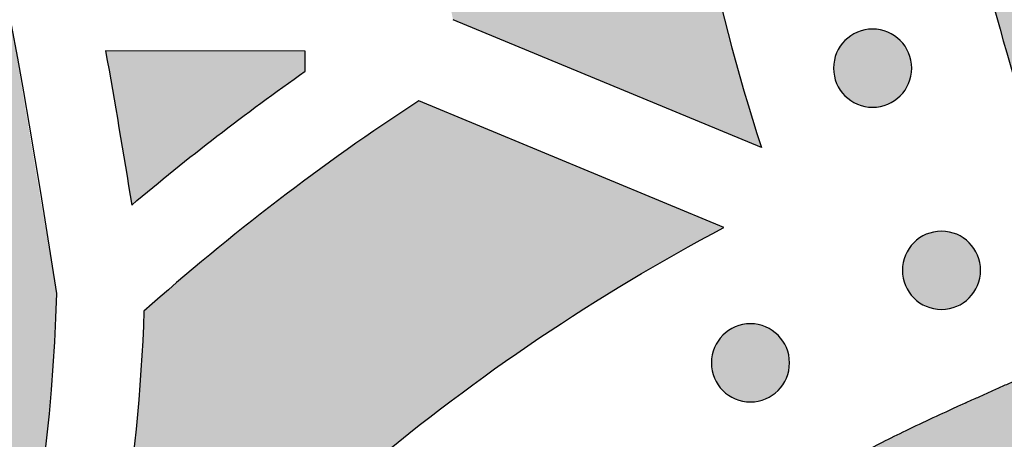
# Model space of a CAD drawing. Header units: millimetres. Extents: x -3873 to -97, y 912 to 4165.
# Tile 254 of 656: x -2923 to -2878, y 1513 to 1532. Entities that reach past the tile are written whole.
import ezdxf

# ---------------------------------------------------------------- set-up
doc = ezdxf.new("R2010")
doc.units = ezdxf.units.MM
doc.layers.add('pattern', color=7, linetype='Continuous', true_color=0x000000)

msp = doc.modelspace()

# ---------------------------------------------------------------- hatches: boundary and pattern name
at = {"layer": 'pattern'}
for points in [[(-2929.733, 1486.311), (-2930.369, 1494.187), (-2931.163, 1502.072), (-2932.116, 1509.962), (-2933.23, 1517.853), (-2934.503, 1525.738), (-2935.938, 1533.615), (-2937.533, 1541.476), (-2939.289, 1549.319), (-2941.205, 1557.137), (-2943.282, 1564.926), (-2945.518, 1572.682), (-2947.913, 1580.398), (-2950.465, 1588.071), (-2953.174, 1595.695), (-2956.038, 1603.265), (-2959.055, 1610.778), (-2962.224, 1618.228), (-2965.542, 1625.611), (-2969.008, 1632.922), (-2972.618, 1640.158), (-2976.371, 1647.312), (-2980.264, 1654.383), (-2984.294, 1661.364), (-2988.458, 1668.254), (-2992.753, 1675.047), (-2997.175, 1681.74), (-3001.721, 1688.329), (-3006.388, 1694.812), (-3011.171, 1701.185), (-3016.068, 1707.445), (-3021.073, 1713.59), (-3026.184, 1719.615), (-3024.083, 1718.848), (-3021.997, 1718.021), (-3019.931, 1717.135), (-3017.885, 1716.191), (-3015.864, 1715.189), (-3013.868, 1714.13), (-3011.901, 1713.016), (-3009.965, 1711.847), (-3008.062, 1710.625), (-3006.195, 1709.352), (-3004.364, 1708.028), (-3002.573, 1706.656), (-3000.824, 1705.237), (-2999.117, 1703.773), (-2997.455, 1702.266), (-2995.839, 1700.718), (-2988.776, 1690.728), (-2981.992, 1680.501), (-2975.499, 1670.047), (-2969.307, 1659.38), (-2963.428, 1648.512), (-2957.87, 1637.458), (-2952.642, 1626.231), (-2947.753, 1614.847), (-2943.207, 1603.321), (-2939.013, 1591.669), (-2935.174, 1579.907), (-2931.695, 1568.051), (-2928.579, 1556.117), (-2925.827, 1544.122), (-2923.441, 1532.084), (-2921.421, 1520.017), (-2921.508, 1517.846), (-2921.655, 1515.673), (-2921.859, 1513.5), (-2922.122, 1511.329), (-2922.444, 1509.163), (-2922.825, 1507.003), (-2923.264, 1504.854), (-2923.761, 1502.716), (-2924.315, 1500.592), (-2924.926, 1498.485), (-2925.592, 1496.397), (-2926.314, 1494.329), (-2927.091, 1492.285), (-2927.92, 1490.266), (-2928.801, 1488.274)], [(-2835.587, 1634.468), (-2834.931, 1634.278), (-2834.276, 1634.076), (-2833.624, 1633.86), (-2832.975, 1633.633), (-2832.329, 1633.393), (-2831.686, 1633.14), (-2831.046, 1632.875), (-2830.411, 1632.598), (-2829.78, 1632.309), (-2829.154, 1632.007), (-2828.533, 1631.694), (-2827.917, 1631.369), (-2827.308, 1631.032), (-2826.704, 1630.683), (-2826.106, 1630.324), (-2825.516, 1629.953), (-2824.932, 1629.571), (-2824.356, 1629.178), (-2823.787, 1628.775), (-2823.227, 1628.361), (-2822.674, 1627.937), (-2822.131, 1627.503), (-2821.595, 1627.06), (-2821.069, 1626.607), (-2820.552, 1626.146), (-2820.045, 1625.675), (-2819.547, 1625.196), (-2819.059, 1624.709), (-2818.582, 1624.214), (-2818.114, 1623.711), (-2817.657, 1623.201), (-2817.211, 1622.684), (-2818.795, 1622.883), (-2820.39, 1623.045), (-2821.995, 1623.17), (-2823.608, 1623.257), (-2825.229, 1623.306), (-2826.856, 1623.316), (-2828.487, 1623.287), (-2830.122, 1623.218), (-2831.758, 1623.11), (-2833.394, 1622.962), (-2835.03, 1622.774), (-2836.662, 1622.546), (-2838.291, 1622.278), (-2839.914, 1621.97), (-2841.53, 1621.623), (-2843.137, 1621.236), (-2844.735, 1620.811), (-2846.321, 1620.346), (-2847.895, 1619.844), (-2849.454, 1619.303), (-2850.998, 1618.726), (-2852.526, 1618.112), (-2854.035, 1617.463), (-2855.525, 1616.779), (-2856.995, 1616.06), (-2858.443, 1615.309), (-2859.868, 1614.525), (-2861.27, 1613.71), (-2862.648, 1612.864), (-2863.999, 1611.99), (-2865.324, 1611.087), (-2866.622, 1610.158), (-2867.833, 1609.247), (-2869.027, 1608.305), (-2870.203, 1607.331), (-2871.361, 1606.327), (-2872.498, 1605.292), (-2873.615, 1604.228), (-2874.709, 1603.134), (-2875.779, 1602.012), (-2876.825, 1600.862), (-2877.846, 1599.686), (-2878.839, 1598.483), (-2879.806, 1597.255), (-2880.743, 1596.003), (-2881.651, 1594.728), (-2882.529, 1593.431), (-2883.376, 1592.113), (-2884.192, 1590.775), (-2884.974, 1589.418), (-2885.724, 1588.044), (-2886.44, 1586.653), (-2887.122, 1585.247), (-2887.769, 1583.828), (-2888.381, 1582.396), (-2888.957, 1580.952), (-2889.499, 1579.499), (-2890.004, 1578.037), (-2890.473, 1576.568), (-2890.906, 1575.092), (-2891.304, 1573.612), (-2891.665, 1572.128), (-2891.99, 1570.642), (-2892.28, 1569.156), (-2892.719, 1566.524), (-2893.078, 1563.872), (-2893.356, 1561.202), (-2893.552, 1558.518), (-2893.664, 1555.825), (-2893.693, 1553.125), (-2893.637, 1550.423), (-2893.498, 1547.722), (-2893.274, 1545.028), (-2892.967, 1542.343), (-2892.576, 1539.671), (-2892.103, 1537.017), (-2891.55, 1534.384), (-2890.916, 1531.775), (-2890.205, 1529.195), (-2889.416, 1526.646), (-2903.414, 1532.453), (-2903.904, 1534.835), (-2904.336, 1537.234), (-2904.71, 1539.647), (-2905.024, 1542.072), (-2905.279, 1544.507), (-2905.473, 1546.95), (-2905.606, 1549.398), (-2905.679, 1551.85), (-2905.691, 1554.303), (-2905.642, 1556.754), (-2905.532, 1559.203), (-2905.362, 1561.645), (-2905.131, 1564.08), (-2904.841, 1566.504), (-2904.492, 1568.916), (-2904.084, 1571.313), (-2903.808, 1572.747), (-2903.503, 1574.184), (-2903.169, 1575.624), (-2902.805, 1577.066), (-2902.411, 1578.508), (-2901.987, 1579.95), (-2901.533, 1581.391), (-2901.048, 1582.831), (-2900.533, 1584.267), (-2899.986, 1585.7), (-2899.409, 1587.129), (-2898.801, 1588.552), (-2898.161, 1589.968), (-2897.491, 1591.377), (-2896.789, 1592.777), (-2896.057, 1594.168), (-2895.294, 1595.548), (-2894.501, 1596.917), (-2893.677, 1598.273), (-2892.823, 1599.616), (-2891.94, 1600.944), (-2891.027, 1602.257), (-2890.085, 1603.554), (-2889.115, 1604.833), (-2888.117, 1606.095), (-2887.091, 1607.337), (-2886.038, 1608.559), (-2884.959, 1609.76), (-2883.854, 1610.939), (-2882.724, 1612.096), (-2881.569, 1613.229), (-2880.391, 1614.339), (-2879.189, 1615.423), (-2877.966, 1616.482), (-2876.722, 1617.515), (-2875.456, 1618.521), (-2874.172, 1619.499), (-2872.869, 1620.45), (-2871.547, 1621.372), (-2870.209, 1622.264), (-2868.856, 1623.128), (-2867.487, 1623.961), (-2866.104, 1624.765), (-2864.709, 1625.538), (-2863.301, 1626.28), (-2861.882, 1626.991), (-2860.454, 1627.671), (-2859.016, 1628.319), (-2857.571, 1628.936), (-2856.118, 1629.522), (-2854.66, 1630.076), (-2853.197, 1630.599), (-2851.729, 1631.09), (-2850.259, 1631.549), (-2848.786, 1631.978), (-2847.312, 1632.375), (-2845.838, 1632.742), (-2844.365, 1633.078), (-2842.893, 1633.384), (-2841.424, 1633.659), (-2839.958, 1633.905), (-2838.496, 1634.122), (-2837.038, 1634.309)], [(-2823.736, 1599.233), (-2815.075, 1610.145), (-2816.474, 1610.417), (-2817.886, 1610.655), (-2819.311, 1610.858), (-2820.747, 1611.024), (-2822.193, 1611.154), (-2823.647, 1611.246), (-2825.109, 1611.301), (-2826.575, 1611.317), (-2828.046, 1611.295), (-2829.52, 1611.233), (-2830.994, 1611.133), (-2832.468, 1610.993), (-2833.939, 1610.814), (-2835.407, 1610.596), (-2836.87, 1610.339), (-2838.325, 1610.043), (-2839.773, 1609.708), (-2841.21, 1609.335), (-2842.636, 1608.924), (-2844.049, 1608.476), (-2845.448, 1607.991), (-2846.831, 1607.471), (-2848.197, 1606.915), (-2849.544, 1606.325), (-2850.872, 1605.701), (-2852.179, 1605.045), (-2853.464, 1604.357), (-2854.725, 1603.639), (-2855.963, 1602.892), (-2857.175, 1602.116), (-2858.361, 1601.313), (-2859.521, 1600.485), (-2860.509, 1599.741), (-2861.485, 1598.971), (-2862.445, 1598.176), (-2863.391, 1597.356), (-2864.32, 1596.511), (-2865.232, 1595.642), (-2866.125, 1594.748), (-2866.999, 1593.832), (-2867.853, 1592.893), (-2868.687, 1591.932), (-2869.498, 1590.95), (-2870.288, 1589.947), (-2871.053, 1588.925), (-2871.795, 1587.883), (-2872.512, 1586.824), (-2873.204, 1585.747), (-2873.87, 1584.655), (-2874.509, 1583.547), (-2875.121, 1582.424), (-2875.706, 1581.288), (-2876.263, 1580.14), (-2876.791, 1578.981), (-2877.291, 1577.811), (-2877.762, 1576.632), (-2878.204, 1575.446), (-2878.617, 1574.251), (-2879, 1573.051), (-2879.354, 1571.846), (-2879.678, 1570.638), (-2879.973, 1569.426), (-2880.239, 1568.212), (-2880.475, 1566.998), (-2880.786, 1565.171), (-2881.052, 1563.333), (-2881.272, 1561.486), (-2881.447, 1559.63), (-2881.575, 1557.769), (-2881.657, 1555.903), (-2881.692, 1554.035), (-2881.681, 1552.166), (-2881.623, 1550.297), (-2881.518, 1548.432), (-2881.367, 1546.57), (-2881.17, 1544.715), (-2880.926, 1542.867), (-2880.637, 1541.029), (-2880.304, 1539.202), (-2879.925, 1537.388), (-2879.424, 1535.234), (-2878.876, 1533.09), (-2878.282, 1530.957), (-2877.642, 1528.836), (-2876.956, 1526.73), (-2876.225, 1524.64), (-2875.45, 1522.567), (-2874.631, 1520.512), (-2859.395, 1514.191), (-2861.542, 1519.48), (-2863.543, 1524.829), (-2865.395, 1530.231), (-2867.095, 1535.681), (-2867.59, 1537.44), (-2868.035, 1539.219), (-2868.429, 1541.015), (-2868.77, 1542.825), (-2869.059, 1544.648), (-2869.294, 1546.481), (-2869.475, 1548.322), (-2869.602, 1550.168), (-2869.675, 1552.017), (-2869.693, 1553.866), (-2869.657, 1555.714), (-2869.566, 1557.557), (-2869.422, 1559.393), (-2869.224, 1561.221), (-2868.973, 1563.038), (-2868.671, 1564.84), (-2868.487, 1565.782), (-2868.281, 1566.723), (-2868.053, 1567.663), (-2867.801, 1568.601), (-2867.527, 1569.535), (-2867.229, 1570.466), (-2866.909, 1571.392), (-2866.567, 1572.313), (-2866.201, 1573.227), (-2865.814, 1574.134), (-2865.404, 1575.033), (-2864.972, 1575.924), (-2864.518, 1576.804), (-2864.044, 1577.675), (-2863.548, 1578.534), (-2863.031, 1579.382), (-2862.495, 1580.217), (-2861.939, 1581.038), (-2861.364, 1581.846), (-2860.77, 1582.639), (-2860.158, 1583.417), (-2859.528, 1584.178), (-2858.882, 1584.924), (-2858.219, 1585.652), (-2857.541, 1586.363), (-2856.848, 1587.055), (-2856.141, 1587.73), (-2855.421, 1588.385), (-2854.688, 1589.021), (-2853.942, 1589.638), (-2853.186, 1590.235), (-2852.419, 1590.811), (-2851.659, 1591.357), (-2850.884, 1591.889), (-2850.096, 1592.405), (-2849.295, 1592.905), (-2848.48, 1593.39), (-2847.653, 1593.858), (-2846.814, 1594.309), (-2845.963, 1594.743), (-2845.102, 1595.159), (-2844.23, 1595.557), (-2843.349, 1595.936), (-2842.459, 1596.296), (-2841.559, 1596.637), (-2840.652, 1596.958), (-2839.738, 1597.259), (-2838.817, 1597.541), (-2837.89, 1597.802), (-2836.958, 1598.043), (-2836.021, 1598.263), (-2835.081, 1598.462), (-2834.137, 1598.64), (-2833.19, 1598.798), (-2832.242, 1598.935), (-2831.293, 1599.05), (-2830.343, 1599.145), (-2829.393, 1599.219), (-2828.444, 1599.272), (-2827.497, 1599.305), (-2826.552, 1599.317), (-2825.61, 1599.309), (-2824.671, 1599.281)], [(-2885.62, 1531.508), (-2885.592, 1531.535), (-2885.563, 1531.562), (-2885.533, 1531.589), (-2885.502, 1531.615), (-2885.471, 1531.641), (-2885.438, 1531.666), (-2885.405, 1531.691), (-2885.371, 1531.715), (-2885.336, 1531.738), (-2885.3, 1531.761), (-2885.264, 1531.783), (-2885.226, 1531.804), (-2885.188, 1531.825), (-2885.15, 1531.844), (-2885.11, 1531.863), (-2885.07, 1531.881), (-2885.029, 1531.898), (-2884.988, 1531.914), (-2884.946, 1531.929), (-2884.903, 1531.943), (-2884.86, 1531.956), (-2884.817, 1531.968), (-2884.773, 1531.979), (-2884.729, 1531.989), (-2884.684, 1531.998), (-2884.639, 1532.005), (-2884.594, 1532.012), (-2884.548, 1532.017), (-2884.503, 1532.021), (-2884.457, 1532.024), (-2884.411, 1532.026), (-2884.365, 1532.026), (-2884.319, 1532.026), (-2884.273, 1532.024), (-2884.228, 1532.021), (-2884.182, 1532.016), (-2884.136, 1532.011), (-2884.091, 1532.005), (-2884.046, 1531.997), (-2884.002, 1531.988), (-2883.957, 1531.978), (-2883.913, 1531.967), (-2883.87, 1531.955), (-2883.827, 1531.942), (-2883.785, 1531.928), (-2883.743, 1531.913), (-2883.701, 1531.897), (-2883.661, 1531.88), (-2883.62, 1531.862), (-2883.581, 1531.843), (-2883.542, 1531.823), (-2883.504, 1531.802), (-2883.467, 1531.781), (-2883.431, 1531.759), (-2883.395, 1531.736), (-2883.36, 1531.713), (-2883.326, 1531.689), (-2883.293, 1531.664), (-2883.26, 1531.639), (-2883.229, 1531.613), (-2883.198, 1531.587), (-2883.168, 1531.56), (-2883.139, 1531.533), (-2883.111, 1531.505), (-2883.084, 1531.477), (-2883.056, 1531.448), (-2883.03, 1531.418), (-2883.003, 1531.387), (-2882.978, 1531.356), (-2882.953, 1531.323), (-2882.928, 1531.29), (-2882.904, 1531.256), (-2882.881, 1531.221), (-2882.858, 1531.185), (-2882.836, 1531.149), (-2882.815, 1531.111), (-2882.794, 1531.073), (-2882.775, 1531.035), (-2882.756, 1530.995), (-2882.738, 1530.955), (-2882.721, 1530.914), (-2882.705, 1530.873), (-2882.69, 1530.831), (-2882.676, 1530.788), (-2882.663, 1530.745), (-2882.651, 1530.702), (-2882.64, 1530.658), (-2882.63, 1530.614), (-2882.621, 1530.569), (-2882.614, 1530.524), (-2882.607, 1530.479), (-2882.602, 1530.433), (-2882.598, 1530.388), (-2882.595, 1530.342), (-2882.593, 1530.296), (-2882.593, 1530.25), (-2882.593, 1530.204), (-2882.595, 1530.158), (-2882.598, 1530.113), (-2882.602, 1530.067), (-2882.608, 1530.021), (-2882.614, 1529.976), (-2882.622, 1529.931), (-2882.631, 1529.887), (-2882.64, 1529.842), (-2882.651, 1529.798), (-2882.664, 1529.755), (-2882.677, 1529.712), (-2882.691, 1529.67), (-2882.706, 1529.628), (-2882.722, 1529.586), (-2882.739, 1529.546), (-2882.757, 1529.506), (-2882.776, 1529.466), (-2882.796, 1529.427), (-2882.816, 1529.389), (-2882.838, 1529.352), (-2882.86, 1529.316), (-2882.882, 1529.28), (-2882.906, 1529.245), (-2882.93, 1529.211), (-2882.955, 1529.178), (-2882.98, 1529.145), (-2883.006, 1529.114), (-2883.032, 1529.083), (-2883.059, 1529.053), (-2883.086, 1529.024), (-2883.113, 1528.996), (-2883.142, 1528.969), (-2883.171, 1528.941), (-2883.201, 1528.915), (-2883.231, 1528.889), (-2883.263, 1528.863), (-2883.295, 1528.838), (-2883.329, 1528.813), (-2883.363, 1528.789), (-2883.398, 1528.766), (-2883.434, 1528.743), (-2883.47, 1528.721), (-2883.507, 1528.7), (-2883.545, 1528.679), (-2883.584, 1528.66), (-2883.624, 1528.641), (-2883.664, 1528.623), (-2883.704, 1528.606), (-2883.746, 1528.59), (-2883.788, 1528.575), (-2883.83, 1528.561), (-2883.873, 1528.548), (-2883.917, 1528.536), (-2883.961, 1528.525), (-2884.005, 1528.515), (-2884.05, 1528.506), (-2884.095, 1528.499), (-2884.14, 1528.492), (-2884.185, 1528.487), (-2884.231, 1528.483), (-2884.277, 1528.48), (-2884.323, 1528.478), (-2884.369, 1528.478), (-2884.414, 1528.478), (-2884.46, 1528.48), (-2884.506, 1528.483), (-2884.552, 1528.487), (-2884.597, 1528.493), (-2884.642, 1528.499), (-2884.687, 1528.507), (-2884.732, 1528.516), (-2884.776, 1528.525), (-2884.82, 1528.536), (-2884.864, 1528.549), (-2884.907, 1528.562), (-2884.949, 1528.576), (-2884.991, 1528.591), (-2885.032, 1528.607), (-2885.073, 1528.624), (-2885.113, 1528.642), (-2885.153, 1528.661), (-2885.191, 1528.681), (-2885.229, 1528.701), (-2885.267, 1528.723), (-2885.303, 1528.745), (-2885.339, 1528.767), (-2885.374, 1528.791), (-2885.408, 1528.815), (-2885.441, 1528.84), (-2885.473, 1528.865), (-2885.505, 1528.891), (-2885.536, 1528.917), (-2885.566, 1528.944), (-2885.595, 1528.971), (-2885.623, 1528.998), (-2885.65, 1529.027), (-2885.677, 1529.056), (-2885.704, 1529.086), (-2885.73, 1529.116), (-2885.756, 1529.148), (-2885.781, 1529.18), (-2885.806, 1529.214), (-2885.83, 1529.248), (-2885.853, 1529.283), (-2885.876, 1529.319), (-2885.898, 1529.355), (-2885.919, 1529.392), (-2885.94, 1529.43), (-2885.959, 1529.469), (-2885.978, 1529.509), (-2885.996, 1529.549), (-2886.013, 1529.589), (-2886.029, 1529.631), (-2886.044, 1529.673), (-2886.058, 1529.715), (-2886.071, 1529.758), (-2886.083, 1529.802), (-2886.094, 1529.846), (-2886.104, 1529.89), (-2886.113, 1529.935), (-2886.12, 1529.98), (-2886.127, 1530.025), (-2886.132, 1530.07), (-2886.136, 1530.116), (-2886.139, 1530.162), (-2886.141, 1530.208), (-2886.141, 1530.254), (-2886.14, 1530.299), (-2886.139, 1530.345), (-2886.136, 1530.391), (-2886.131, 1530.437), (-2886.126, 1530.482), (-2886.12, 1530.527), (-2886.112, 1530.572), (-2886.103, 1530.617), (-2886.093, 1530.661), (-2886.082, 1530.705), (-2886.07, 1530.749), (-2886.057, 1530.792), (-2886.043, 1530.834), (-2886.028, 1530.876), (-2886.012, 1530.917), (-2885.995, 1530.958), (-2885.977, 1530.998), (-2885.958, 1531.038), (-2885.938, 1531.076), (-2885.917, 1531.114), (-2885.896, 1531.152), (-2885.874, 1531.188), (-2885.851, 1531.224), (-2885.828, 1531.259), (-2885.804, 1531.293), (-2885.779, 1531.326), (-2885.754, 1531.358), (-2885.728, 1531.39), (-2885.702, 1531.421), (-2885.675, 1531.451), (-2885.648, 1531.48)], [(-2918.001, 1524.035), (-2916.084, 1525.621), (-2914.132, 1527.163), (-2912.144, 1528.66), (-2910.124, 1530.111), (-2910.123, 1531.027), (-2919.187, 1531.035)], [(-2917.444, 1519.22), (-2917.58, 1516.541), (-2917.801, 1513.864), (-2918.106, 1511.192), (-2918.495, 1508.53), (-2918.968, 1505.881), (-2919.523, 1503.25), (-2920.161, 1500.64), (-2920.879, 1498.056), (-2919.36, 1499.954), (-2917.787, 1501.816), (-2916.163, 1503.639), (-2914.489, 1505.423), (-2912.765, 1507.164), (-2910.995, 1508.861), (-2909.179, 1510.511), (-2907.319, 1512.114), (-2905.417, 1513.666), (-2903.476, 1515.168), (-2901.497, 1516.616), (-2899.482, 1518.01), (-2897.434, 1519.348), (-2895.356, 1520.63), (-2893.248, 1521.854), (-2891.115, 1523.02), (-2904.97, 1528.768), (-2906.605, 1527.679), (-2908.22, 1526.559), (-2909.814, 1525.409), (-2911.386, 1524.228), (-2912.936, 1523.019), (-2914.463, 1521.78), (-2915.966, 1520.514)], [(-2882.494, 1522.329), (-2882.466, 1522.356), (-2882.437, 1522.384), (-2882.407, 1522.41), (-2882.376, 1522.436), (-2882.345, 1522.462), (-2882.312, 1522.487), (-2882.279, 1522.512), (-2882.245, 1522.536), (-2882.21, 1522.559), (-2882.174, 1522.582), (-2882.138, 1522.604), (-2882.1, 1522.625), (-2882.062, 1522.646), (-2882.024, 1522.665), (-2881.984, 1522.684), (-2881.944, 1522.702), (-2881.903, 1522.719), (-2881.862, 1522.735), (-2881.82, 1522.75), (-2881.777, 1522.764), (-2881.734, 1522.777), (-2881.691, 1522.789), (-2881.647, 1522.8), (-2881.603, 1522.81), (-2881.558, 1522.819), (-2881.513, 1522.826), (-2881.468, 1522.833), (-2881.422, 1522.838), (-2881.377, 1522.842), (-2881.331, 1522.845), (-2881.285, 1522.847), (-2881.239, 1522.847), (-2881.193, 1522.847), (-2881.147, 1522.845), (-2881.102, 1522.842), (-2881.056, 1522.838), (-2881.01, 1522.832), (-2880.965, 1522.826), (-2880.92, 1522.818), (-2880.876, 1522.809), (-2880.831, 1522.799), (-2880.787, 1522.788), (-2880.744, 1522.776), (-2880.701, 1522.763), (-2880.659, 1522.749), (-2880.617, 1522.734), (-2880.575, 1522.718), (-2880.535, 1522.701), (-2880.495, 1522.683), (-2880.455, 1522.664), (-2880.416, 1522.644), (-2880.378, 1522.624), (-2880.341, 1522.602), (-2880.305, 1522.58), (-2880.269, 1522.558), (-2880.234, 1522.534), (-2880.2, 1522.51), (-2880.167, 1522.485), (-2880.134, 1522.46), (-2880.103, 1522.434), (-2880.072, 1522.408), (-2880.042, 1522.381), (-2880.013, 1522.354), (-2879.985, 1522.327), (-2879.958, 1522.298), (-2879.93, 1522.269), (-2879.904, 1522.239), (-2879.878, 1522.209), (-2879.852, 1522.177), (-2879.827, 1522.145), (-2879.802, 1522.111), (-2879.778, 1522.077), (-2879.755, 1522.042), (-2879.732, 1522.006), (-2879.71, 1521.97), (-2879.689, 1521.933), (-2879.668, 1521.895), (-2879.649, 1521.856), (-2879.63, 1521.816), (-2879.612, 1521.776), (-2879.595, 1521.736), (-2879.579, 1521.694), (-2879.564, 1521.652), (-2879.55, 1521.61), (-2879.537, 1521.567), (-2879.525, 1521.523), (-2879.514, 1521.479), (-2879.504, 1521.435), (-2879.495, 1521.39), (-2879.488, 1521.345), (-2879.481, 1521.3), (-2879.476, 1521.255), (-2879.472, 1521.209), (-2879.469, 1521.163), (-2879.467, 1521.117), (-2879.467, 1521.071), (-2879.467, 1521.025), (-2879.469, 1520.98), (-2879.472, 1520.934), (-2879.476, 1520.888), (-2879.482, 1520.843), (-2879.488, 1520.797), (-2879.496, 1520.753), (-2879.505, 1520.708), (-2879.514, 1520.664), (-2879.525, 1520.62), (-2879.538, 1520.576), (-2879.551, 1520.533), (-2879.565, 1520.491), (-2879.58, 1520.449), (-2879.596, 1520.408), (-2879.613, 1520.367), (-2879.631, 1520.327), (-2879.65, 1520.287), (-2879.67, 1520.249), (-2879.69, 1520.211), (-2879.712, 1520.173), (-2879.734, 1520.137), (-2879.756, 1520.101), (-2879.78, 1520.066), (-2879.804, 1520.032), (-2879.829, 1519.999), (-2879.854, 1519.967), (-2879.88, 1519.935), (-2879.906, 1519.904), (-2879.933, 1519.874), (-2879.96, 1519.845), (-2879.987, 1519.817), (-2880.016, 1519.79), (-2880.045, 1519.763), (-2880.075, 1519.736), (-2880.105, 1519.71), (-2880.137, 1519.684), (-2880.169, 1519.659), (-2880.203, 1519.634), (-2880.237, 1519.61), (-2880.272, 1519.587), (-2880.308, 1519.564), (-2880.344, 1519.542), (-2880.381, 1519.521), (-2880.419, 1519.5), (-2880.458, 1519.481), (-2880.498, 1519.462), (-2880.538, 1519.444), (-2880.578, 1519.427), (-2880.62, 1519.411), (-2880.662, 1519.396), (-2880.704, 1519.382), (-2880.747, 1519.369), (-2880.791, 1519.357), (-2880.835, 1519.346), (-2880.879, 1519.336), (-2880.924, 1519.327), (-2880.969, 1519.32), (-2881.014, 1519.313), (-2881.059, 1519.308), (-2881.105, 1519.304), (-2881.151, 1519.301), (-2881.197, 1519.299), (-2881.243, 1519.299), (-2881.289, 1519.299), (-2881.334, 1519.301), (-2881.38, 1519.304), (-2881.426, 1519.308), (-2881.471, 1519.314), (-2881.517, 1519.32), (-2881.561, 1519.328), (-2881.606, 1519.337), (-2881.65, 1519.347), (-2881.694, 1519.358), (-2881.738, 1519.37), (-2881.781, 1519.383), (-2881.823, 1519.397), (-2881.865, 1519.412), (-2881.906, 1519.428), (-2881.947, 1519.445), (-2881.987, 1519.463), (-2882.027, 1519.482), (-2882.065, 1519.502), (-2882.103, 1519.523), (-2882.141, 1519.544), (-2882.177, 1519.566), (-2882.213, 1519.589), (-2882.248, 1519.612), (-2882.282, 1519.636), (-2882.315, 1519.661), (-2882.347, 1519.686), (-2882.379, 1519.712), (-2882.41, 1519.738), (-2882.44, 1519.765), (-2882.469, 1519.792), (-2882.497, 1519.82), (-2882.524, 1519.848), (-2882.551, 1519.877), (-2882.578, 1519.907), (-2882.604, 1519.938), (-2882.63, 1519.969), (-2882.655, 1520.002), (-2882.68, 1520.035), (-2882.704, 1520.069), (-2882.727, 1520.104), (-2882.75, 1520.14), (-2882.772, 1520.176), (-2882.793, 1520.214), (-2882.814, 1520.252), (-2882.833, 1520.29), (-2882.852, 1520.33), (-2882.87, 1520.37), (-2882.887, 1520.411), (-2882.903, 1520.452), (-2882.918, 1520.494), (-2882.932, 1520.536), (-2882.945, 1520.579), (-2882.957, 1520.623), (-2882.968, 1520.667), (-2882.978, 1520.711), (-2882.987, 1520.756), (-2882.994, 1520.801), (-2883.001, 1520.846), (-2883.006, 1520.892), (-2883.01, 1520.937), (-2883.013, 1520.983), (-2883.015, 1521.029), (-2883.015, 1521.075), (-2883.015, 1521.121), (-2883.013, 1521.167), (-2883.01, 1521.212), (-2883.006, 1521.258), (-2883, 1521.303), (-2882.994, 1521.349), (-2882.986, 1521.394), (-2882.977, 1521.438), (-2882.967, 1521.483), (-2882.956, 1521.527), (-2882.944, 1521.57), (-2882.931, 1521.613), (-2882.917, 1521.655), (-2882.902, 1521.697), (-2882.886, 1521.739), (-2882.869, 1521.779), (-2882.851, 1521.819), (-2882.832, 1521.859), (-2882.812, 1521.898), (-2882.791, 1521.936), (-2882.77, 1521.973), (-2882.748, 1522.009), (-2882.725, 1522.045), (-2882.702, 1522.08), (-2882.678, 1522.114), (-2882.653, 1522.147), (-2882.628, 1522.18), (-2882.602, 1522.211), (-2882.576, 1522.242), (-2882.549, 1522.272), (-2882.522, 1522.301)], [(-2891.166, 1518.128), (-2891.138, 1518.156), (-2891.109, 1518.183), (-2891.079, 1518.209), (-2891.048, 1518.236), (-2891.017, 1518.261), (-2890.984, 1518.286), (-2890.951, 1518.311), (-2890.917, 1518.335), (-2890.882, 1518.359), (-2890.846, 1518.381), (-2890.81, 1518.403), (-2890.772, 1518.424), (-2890.734, 1518.445), (-2890.696, 1518.465), (-2890.656, 1518.483), (-2890.616, 1518.501), (-2890.575, 1518.518), (-2890.534, 1518.534), (-2890.492, 1518.549), (-2890.449, 1518.563), (-2890.406, 1518.576), (-2890.363, 1518.588), (-2890.319, 1518.599), (-2890.275, 1518.609), (-2890.23, 1518.618), (-2890.185, 1518.625), (-2890.14, 1518.632), (-2890.094, 1518.637), (-2890.049, 1518.641), (-2890.003, 1518.644), (-2889.957, 1518.646), (-2889.911, 1518.647), (-2889.865, 1518.646), (-2889.819, 1518.644), (-2889.774, 1518.641), (-2889.728, 1518.637), (-2889.682, 1518.631), (-2889.637, 1518.625), (-2889.592, 1518.617), (-2889.548, 1518.609), (-2889.503, 1518.599), (-2889.459, 1518.588), (-2889.416, 1518.576), (-2889.373, 1518.562), (-2889.331, 1518.548), (-2889.289, 1518.533), (-2889.247, 1518.517), (-2889.207, 1518.5), (-2889.166, 1518.482), (-2889.127, 1518.463), (-2889.088, 1518.443), (-2889.05, 1518.423), (-2889.013, 1518.401), (-2888.977, 1518.379), (-2888.941, 1518.357), (-2888.906, 1518.333), (-2888.872, 1518.309), (-2888.839, 1518.284), (-2888.806, 1518.259), (-2888.775, 1518.233), (-2888.744, 1518.207), (-2888.714, 1518.18), (-2888.685, 1518.153), (-2888.657, 1518.126), (-2888.629, 1518.097), (-2888.602, 1518.068), (-2888.576, 1518.038), (-2888.549, 1518.008), (-2888.524, 1517.976), (-2888.499, 1517.944), (-2888.474, 1517.91), (-2888.45, 1517.876), (-2888.426, 1517.841), (-2888.404, 1517.806), (-2888.382, 1517.769), (-2888.361, 1517.732), (-2888.34, 1517.694), (-2888.32, 1517.655), (-2888.302, 1517.615), (-2888.284, 1517.575), (-2888.267, 1517.535), (-2888.251, 1517.493), (-2888.236, 1517.451), (-2888.222, 1517.409), (-2888.209, 1517.366), (-2888.197, 1517.322), (-2888.186, 1517.278), (-2888.176, 1517.234), (-2888.167, 1517.189), (-2888.16, 1517.144), (-2888.153, 1517.099), (-2888.148, 1517.054), (-2888.144, 1517.008), (-2888.141, 1516.962), (-2888.139, 1516.916), (-2888.138, 1516.871), (-2888.139, 1516.825), (-2888.141, 1516.779), (-2888.144, 1516.733), (-2888.148, 1516.687), (-2888.154, 1516.642), (-2888.16, 1516.597), (-2888.168, 1516.552), (-2888.176, 1516.507), (-2888.186, 1516.463), (-2888.197, 1516.419), (-2888.209, 1516.375), (-2888.223, 1516.332), (-2888.237, 1516.29), (-2888.252, 1516.248), (-2888.268, 1516.207), (-2888.285, 1516.166), (-2888.303, 1516.126), (-2888.322, 1516.086), (-2888.342, 1516.048), (-2888.362, 1516.01), (-2888.384, 1515.973), (-2888.406, 1515.936), (-2888.428, 1515.9), (-2888.452, 1515.865), (-2888.476, 1515.831), (-2888.501, 1515.798), (-2888.526, 1515.766), (-2888.552, 1515.734), (-2888.578, 1515.703), (-2888.605, 1515.674), (-2888.632, 1515.645), (-2888.659, 1515.616), (-2888.688, 1515.589), (-2888.717, 1515.562), (-2888.747, 1515.535), (-2888.777, 1515.509), (-2888.809, 1515.483), (-2888.841, 1515.458), (-2888.875, 1515.433), (-2888.909, 1515.409), (-2888.944, 1515.386), (-2888.979, 1515.363), (-2889.016, 1515.341), (-2889.053, 1515.32), (-2889.091, 1515.3), (-2889.13, 1515.28), (-2889.17, 1515.261), (-2889.21, 1515.243), (-2889.25, 1515.226), (-2889.292, 1515.21), (-2889.334, 1515.195), (-2889.376, 1515.181), (-2889.419, 1515.168), (-2889.463, 1515.156), (-2889.507, 1515.145), (-2889.551, 1515.135), (-2889.596, 1515.127), (-2889.641, 1515.119), (-2889.686, 1515.112), (-2889.731, 1515.107), (-2889.777, 1515.103), (-2889.823, 1515.1), (-2889.869, 1515.098), (-2889.914, 1515.098), (-2889.96, 1515.099), (-2890.006, 1515.1), (-2890.052, 1515.103), (-2890.098, 1515.108), (-2890.143, 1515.113), (-2890.188, 1515.119), (-2890.233, 1515.127), (-2890.278, 1515.136), (-2890.322, 1515.146), (-2890.366, 1515.157), (-2890.41, 1515.169), (-2890.453, 1515.182), (-2890.495, 1515.196), (-2890.537, 1515.211), (-2890.578, 1515.227), (-2890.619, 1515.245), (-2890.659, 1515.263), (-2890.699, 1515.281), (-2890.737, 1515.301), (-2890.775, 1515.322), (-2890.812, 1515.343), (-2890.849, 1515.365), (-2890.885, 1515.388), (-2890.92, 1515.411), (-2890.954, 1515.435), (-2890.987, 1515.46), (-2891.019, 1515.485), (-2891.051, 1515.511), (-2891.082, 1515.537), (-2891.111, 1515.564), (-2891.14, 1515.591), (-2891.169, 1515.619), (-2891.196, 1515.647), (-2891.223, 1515.676), (-2891.25, 1515.706), (-2891.276, 1515.737), (-2891.302, 1515.768), (-2891.327, 1515.801), (-2891.352, 1515.834), (-2891.376, 1515.868), (-2891.399, 1515.903), (-2891.422, 1515.939), (-2891.444, 1515.975), (-2891.465, 1516.013), (-2891.485, 1516.051), (-2891.505, 1516.089), (-2891.524, 1516.129), (-2891.542, 1516.169), (-2891.559, 1516.21), (-2891.575, 1516.251), (-2891.59, 1516.293), (-2891.604, 1516.336), (-2891.617, 1516.379), (-2891.629, 1516.422), (-2891.64, 1516.466), (-2891.65, 1516.51), (-2891.659, 1516.555), (-2891.666, 1516.6), (-2891.673, 1516.645), (-2891.678, 1516.691), (-2891.682, 1516.736), (-2891.685, 1516.782), (-2891.687, 1516.828), (-2891.687, 1516.874), (-2891.686, 1516.92), (-2891.685, 1516.966), (-2891.682, 1517.011), (-2891.677, 1517.057), (-2891.672, 1517.103), (-2891.666, 1517.148), (-2891.658, 1517.193), (-2891.649, 1517.237), (-2891.639, 1517.282), (-2891.628, 1517.326), (-2891.616, 1517.369), (-2891.603, 1517.412), (-2891.589, 1517.455), (-2891.574, 1517.496), (-2891.558, 1517.538), (-2891.54, 1517.578), (-2891.522, 1517.619), (-2891.504, 1517.658), (-2891.484, 1517.697), (-2891.463, 1517.735), (-2891.442, 1517.772), (-2891.42, 1517.808), (-2891.397, 1517.844), (-2891.374, 1517.879), (-2891.35, 1517.913), (-2891.325, 1517.946), (-2891.3, 1517.979), (-2891.274, 1518.01), (-2891.248, 1518.041), (-2891.221, 1518.071), (-2891.194, 1518.1)], [(-2922.881, 1457.362), (-2922.868, 1456.227), (-2922.832, 1455.09), (-2922.772, 1453.95), (-2922.688, 1452.808), (-2922.58, 1451.666), (-2922.448, 1450.524), (-2922.291, 1449.382), (-2922.11, 1448.242), (-2921.905, 1447.104), (-2921.676, 1445.969), (-2921.422, 1444.837), (-2921.144, 1443.711), (-2920.842, 1442.59), (-2920.515, 1441.475), (-2920.166, 1440.366), (-2919.792, 1439.266), (-2919.396, 1438.174), (-2918.976, 1437.091), (-2918.534, 1436.019), (-2918.069, 1434.956), (-2917.582, 1433.906), (-2917.074, 1432.867), (-2916.544, 1431.841), (-2915.994, 1430.828), (-2915.423, 1429.829), (-2914.833, 1428.844), (-2914.224, 1427.875), (-2913.596, 1426.921), (-2912.949, 1425.984), (-2912.286, 1425.063), (-2911.605, 1424.159), (-2910.908, 1423.273), (-2909.377, 1421.424), (-2907.787, 1419.614), (-2906.141, 1417.848), (-2904.441, 1416.127), (-2902.687, 1414.454), (-2900.882, 1412.831), (-2899.028, 1411.261), (-2897.128, 1409.746), (-2895.184, 1408.287), (-2893.199, 1406.888), (-2891.175, 1405.548), (-2889.115, 1404.271), (-2887.022, 1403.057), (-2884.899, 1401.907), (-2882.748, 1400.823), (-2880.574, 1399.806), (-2876.238, 1397.856), (-2860.979, 1404.172), (-2875.648, 1410.748), (-2877.505, 1411.617), (-2879.341, 1412.543), (-2881.155, 1413.524), (-2882.942, 1414.561), (-2884.701, 1415.652), (-2886.43, 1416.796), (-2888.125, 1417.992), (-2889.786, 1419.237), (-2891.408, 1420.531), (-2892.991, 1421.872), (-2894.533, 1423.258), (-2896.031, 1424.687), (-2897.483, 1426.157), (-2898.889, 1427.665), (-2900.246, 1429.21), (-2901.554, 1430.79), (-2902.097, 1431.48), (-2902.627, 1432.184), (-2903.144, 1432.901), (-2903.647, 1433.632), (-2904.136, 1434.375), (-2904.611, 1435.13), (-2905.071, 1435.897), (-2905.515, 1436.675), (-2905.944, 1437.464), (-2906.356, 1438.264), (-2906.752, 1439.073), (-2907.132, 1439.892), (-2907.494, 1440.72), (-2907.838, 1441.556), (-2908.165, 1442.399), (-2908.474, 1443.25), (-2908.765, 1444.108), (-2909.037, 1444.972), (-2909.291, 1445.841), (-2909.527, 1446.715), (-2909.743, 1447.593), (-2909.941, 1448.474), (-2910.12, 1449.359), (-2910.28, 1450.246), (-2910.421, 1451.135), (-2910.543, 1452.025), (-2910.646, 1452.916), (-2910.73, 1453.806), (-2910.796, 1454.696), (-2910.843, 1455.585), (-2910.871, 1456.472), (-2910.881, 1457.357), (-2910.87, 1458.241), (-2910.841, 1459.128), (-2910.794, 1460.017), (-2910.727, 1460.907), (-2910.642, 1461.797), (-2910.538, 1462.688), (-2910.416, 1463.578), (-2910.274, 1464.466), (-2910.113, 1465.353), (-2909.934, 1466.238), (-2909.735, 1467.119), (-2909.518, 1467.997), (-2909.281, 1468.871), (-2909.027, 1469.74), (-2908.753, 1470.603), (-2908.462, 1471.46), (-2908.152, 1472.311), (-2907.824, 1473.155), (-2907.479, 1473.99), (-2907.116, 1474.818), (-2906.736, 1475.636), (-2906.34, 1476.445), (-2905.927, 1477.245), (-2905.497, 1478.033), (-2905.052, 1478.811), (-2904.592, 1479.578), (-2904.116, 1480.333), (-2903.627, 1481.075), (-2903.123, 1481.805), (-2902.605, 1482.522), (-2902.074, 1483.225), (-2901.531, 1483.915), (-2900.222, 1485.493), (-2898.863, 1487.037), (-2897.456, 1488.545), (-2896.002, 1490.013), (-2894.503, 1491.441), (-2892.96, 1492.825), (-2891.376, 1494.165), (-2889.752, 1495.457), (-2888.091, 1496.702), (-2886.395, 1497.896), (-2884.665, 1499.038), (-2882.905, 1500.127), (-2881.116, 1501.163), (-2879.302, 1502.143), (-2877.465, 1503.067), (-2875.607, 1503.934), (-2860.933, 1510.498), (-2876.187, 1516.826), (-2880.524, 1514.881), (-2882.699, 1513.865), (-2884.851, 1512.783), (-2886.975, 1511.635), (-2889.069, 1510.423), (-2891.13, 1509.148), (-2893.155, 1507.81), (-2895.142, 1506.412), (-2897.087, 1504.955), (-2898.988, 1503.442), (-2900.843, 1501.873), (-2902.649, 1500.252), (-2904.405, 1498.58), (-2906.107, 1496.861), (-2907.755, 1495.096), (-2909.345, 1493.288), (-2910.878, 1491.44), (-2911.576, 1490.554), (-2912.257, 1489.651), (-2912.922, 1488.731), (-2913.569, 1487.794), (-2914.198, 1486.841), (-2914.808, 1485.872), (-2915.399, 1484.888), (-2915.971, 1483.89), (-2916.522, 1482.877), (-2917.052, 1481.852), (-2917.562, 1480.813), (-2918.049, 1479.763), (-2918.515, 1478.701), (-2918.958, 1477.629), (-2919.379, 1476.546), (-2919.777, 1475.455), (-2920.151, 1474.355), (-2920.502, 1473.247), (-2920.829, 1472.132), (-2921.132, 1471.011), (-2921.411, 1469.885), (-2921.666, 1468.754), (-2921.896, 1467.619), (-2922.102, 1466.481), (-2922.284, 1465.341), (-2922.442, 1464.2), (-2922.575, 1463.057), (-2922.684, 1461.915), (-2922.769, 1460.774), (-2922.83, 1459.634), (-2922.867, 1458.496)]]:
    msp.add_hatch(color=256, dxfattribs=at).paths.add_polyline_path(points, flags=0)

# ---------------------------------------------------------------- linework, layer by layer
for p, q in [((-2889.416, 1526.646), (-2903.414, 1532.453)), ((-2891.115, 1523.02), (-2904.97, 1528.768))]:
    msp.add_line(p, q, dxfattribs=at)
msp.add_lwpolyline([(-2910.124, 1530.111), (-2910.123, 1531.027), (-2919.187, 1531.035)], dxfattribs=at)
at = {"layer": 'pattern', "extrusion": (0, 0, -1)}
for centre in [(2884.367, 1530.252), (2881.241, 1521.073), (2889.913, 1516.872)]:
    msp.add_circle(centre, 1.774, dxfattribs=at)
for centre, radius, start, end in [((3328.433, 1458.071), 411.7, 143.88706, 171.3462), ((3328.434, 1458.071), 415.701, 169.89103, 170.86957), ((2847.726, 1441.064), 108.733, 49.7361, 54.97981), ((2847.726, 1441.064), 92.733, 37.9212, 62.10237), ((3002.863, 1522.223), 81.472, 181.5514, 206.15398), ((3002.863, 1522.223), 85.472, 182.01316, 196.42432)]:
    msp.add_arc(centre, radius, start, end, dxfattribs=at)
at = {"layer": 'pattern'}
for centre, radius, start, end in [((-2806.922, 1553.554), 86.772, 169.64196, 198.0653), ((-2779.489, 1559.629), 102.87, 192.48603, 202.34964), ((-2847.726, 1441.064), 104.733, 123.13246, 131.734)]:
    msp.add_arc(centre, radius, start, end, dxfattribs=at)
msp.add_rational_spline([(-2876.187, 1516.826), (-2878.356, 1515.855), (-2880.524, 1514.881), (-2898.512, 1506.801), (-2910.878, 1491.44), (-2922.847, 1476.572), (-2922.881, 1457.362)], [1, 0.999999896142, 1, 0.972416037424, 1, 0.94341425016, 1], degree=2, knots=[504.879193, 504.879193, 504.879193, 509.632739, 509.632739, 548.341084, 548.341084, 585.050688, 585.050688, 585.050688], dxfattribs=at)

doc.saveas('drawing.dxf')
